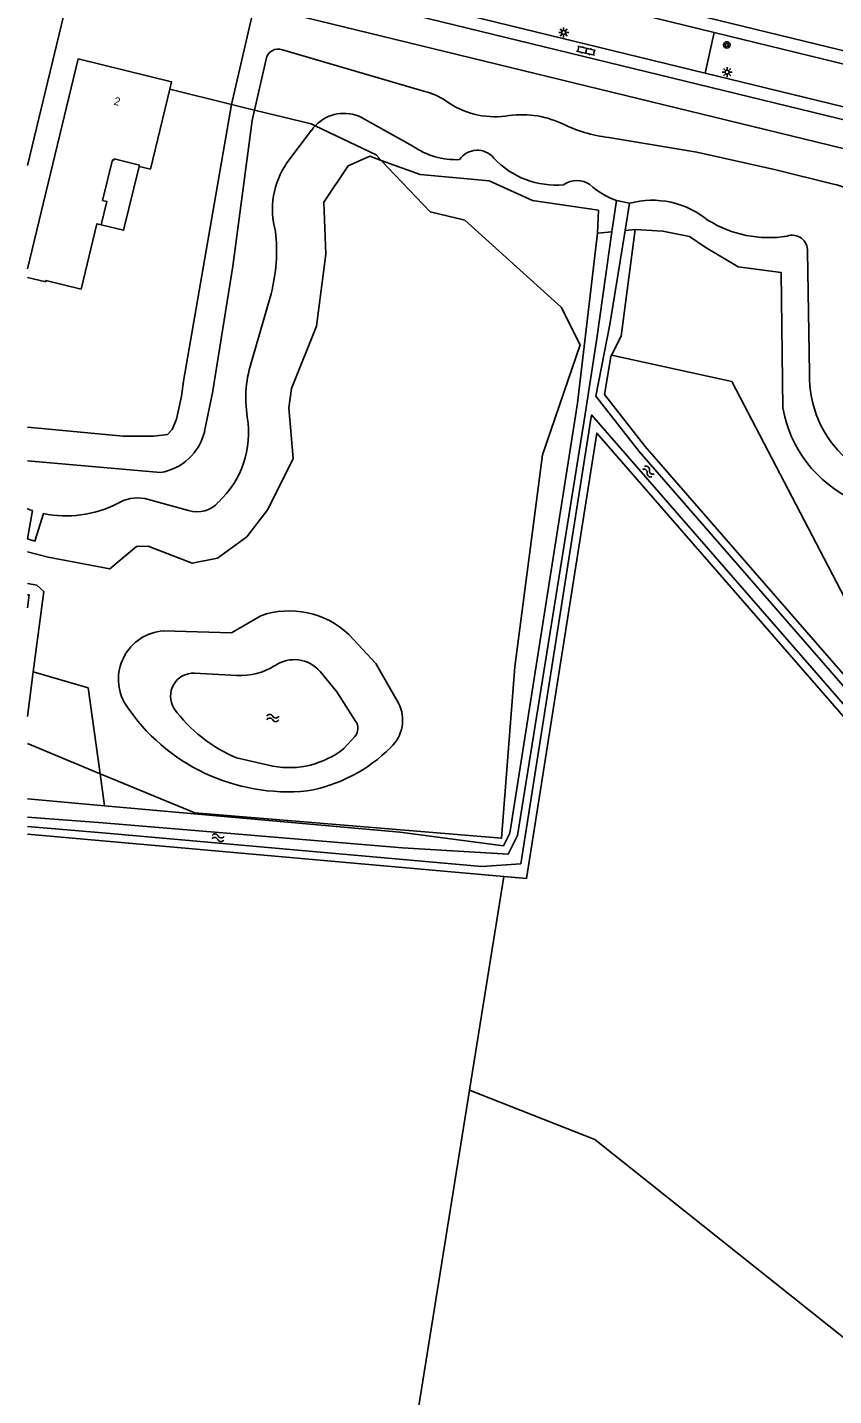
# Model space of a CAD drawing. Extents: x 128999 to 131010, y 395498 to 399007.
# Drawn here: x 129000 to 129100.8, y 397522.8 to 397693.8 of the extents above; entities that cross this region are included whole.
import ezdxf

# ---------------------------------------------------------------- set-up
doc = ezdxf.new("R2010")
doc.units = 0
for name, color, linetype in [('gg-afsc-faunaraster', 7, 'Continuous'), ('gg-afsc-hekwerk', 7, 'Continuous'), ('gg-anno-huisnummerreeks BGT', 7, 'Continuous'), ('gg-bbg-hoofdgebouw', 7, 'Continuous'), ('gg-bbg-luifel en loopbrug', 7, 'Continuous'), ('gg-knt-bronhoudergrens', 7, 'Continuous'), ('gg-knt-verharding', 7, 'Continuous'), ('gg-knt-verharding nz', 7, 'Continuous'), ('gg-kntw-bovenkant insteek waterloop', 7, 'Continuous'), ('gg-kntw-waterlijn', 7, 'Continuous'), ('gt-grn-groengrens', 7, 'Continuous'), ('gt-grn-vlakafsluiter', 7, 'Continuous'), ('gt-symb-boom', 7, 'Continuous'), ('gt-symb-klinker verharding', 7, 'Continuous'), ('gt-symb-lichtmast', 7, 'Continuous'), ('gt-symb-watersymbool', 7, 'Continuous')]:
    doc.layers.add(name, color=color, linetype=linetype)

# ---------------------------------------------------------------- blocks, each defined once
blk = doc.blocks.new('gt0-LMAST')
at = {"layer": 'gt-symb-lichtmast'}
for p, q in [((-0.18, 0.17), (-0.45, 0.44)), ((-0.01, 0.25), (-0.01, 0.62)), ((0.17, 0.17), (0.44, 0.44)), ((-0.26, 0), (-0.63, 0)), ((-0.18, -0.18), (-0.45, -0.45)), ((-0.01, -0.25), (-0.01, -0.63)), ((0.44, -0.45), (0.17, -0.18)), ((0.24, 0), (0.62, 0))]:
    blk.add_line(p, q, dxfattribs=at)
blk.add_circle((-0.01, 0), 0.25, dxfattribs=at)
blk = doc.blocks.new('gt0-KL1')
at = {"layer": 'gt-symb-klinker verharding'}
for p, q in [((-1.15, 0.3), (1.15, 0.3)), ((-1, -0.3), (-1, 0.3)), ((-0.5, 0.3), (-0.5, 0.45)), ((0, -0.3), (0, 0.3)), ((0.5, 0.3), (0.5, 0.45)), ((1, -0.3), (1, 0.3)), ((-1.15, -0.3), (1.15, -0.3)), ((-0.5, -0.45), (-0.5, -0.3)), ((0.5, -0.45), (0.5, -0.3))]:
    blk.add_line(p, q, dxfattribs=at)
blk = doc.blocks.new('gt0-BOOM')
at = {"layer": 'gt-symb-boom'}
for radius in [0.4, 0.2]:
    blk.add_circle((0, 0), radius, dxfattribs=at)
blk = doc.blocks.new('gt0-WA')
at = {"layer": 'gt-symb-watersymbool'}
for centre, start, end in [((-0.32, 0.02), 28.0725, 151.9275), ((0.43, 0.42), 208.0725, 331.9275), ((-0.32, -0.43), 28.0725, 151.9275), ((0.43, -0.03), 208.0725, 331.9275)]:
    blk.add_arc(centre, 0.425, start, end, dxfattribs=at)

msp = doc.modelspace()

# ---------------------------------------------------------------- linework, layer by layer
at = {"layer": 'gg-afsc-faunaraster'}
for p, q in [((129028.39, 397683.45), (129027.52, 397683.66)), ((129050.34, 397670.74), (129044.24, 397677.19)), ((129000, 397604.3), (129009.08, 397600.54))]:
    msp.add_line(p, q, dxfattribs=at)
for points in [[(129035.99, 397681.51), (129035.49, 397681.75), (129028.39, 397683.45)], [(129044.24, 397677.19), (129043.58, 397677.89), (129035.99, 397681.51)], [(129054.67, 397669.7), (129066.73, 397658.85), (129069.1, 397654.14), (129064.38, 397640.4), (129060.95, 397613.92), (129059.28, 397592.48), (129020.92, 397595.64), (129009.08, 397600.54)]]:
    msp.add_lwpolyline(points, dxfattribs=at)
at = {"layer": 'gg-afsc-hekwerk'}
for p, q in [((129000, 397676.56), (129006.34, 397702.68)), ((129028.4, 397696.6), (129025.5, 397684.17)), ((129025.5, 397684.17), (129017.8, 397686.1)), ((129025.5, 397684.17), (129027.52, 397683.66)), ((129050.34, 397670.74), (129054.67, 397669.7))]:
    msp.add_line(p, q, dxfattribs=at)
at = {"layer": 'gg-bbg-hoofdgebouw'}
for points in [[(129017.8, 397686.1), (129018.02, 397687.01), (129006.37, 397689.86), (129000, 397663.64)], [(129013.96, 397676.44), (129015.38, 397676.1), (129017.8, 397686.1)], [(129009.22, 397669.15), (129009.92, 397672.05), (129009.4, 397672.17), (129010.63, 397677.25), (129010.8, 397677.21), (129010.84, 397677.36), (129014, 397676.59), (129013.96, 397676.44)], [(129000, 397662.57), (129002.29, 397662.02), (129002.33, 397662.18), (129006.72, 397661.11), (129008.7, 397669.27), (129009.22, 397669.15)]]:
    msp.add_lwpolyline(points, dxfattribs=at)
at = {"layer": 'gg-bbg-luifel en loopbrug'}
msp.add_lwpolyline([(129009.22, 397669.15), (129012.03, 397668.46), (129013.96, 397676.44)], dxfattribs=at)
at = {"layer": 'gg-knt-bronhoudergrens'}
for p, q in [((129055.26, 397560.98), (129059.57, 397587.71)), ((129038.47, 397456.66), (129055.26, 397560.98))]:
    msp.add_line(p, q, dxfattribs=at)
at = {"layer": 'gg-knt-verharding'}
for p, q in [((129023.27, 397708.47), (129085.85, 397693.18)), ((129022.09, 397703.36), (129084.73, 397688.1)), ((129117.05, 397678.58), (129021.7, 397701.85)), ((129207.39, 397663.46), (129085.85, 397693.18))]:
    msp.add_line(p, q, dxfattribs=at)
msp.add_lwpolyline([(129084.73, 397688.1), (129117.44, 397680.13), (129118.19, 397683.23), (129119.65, 397682.89), (129118.93, 397679.74)], dxfattribs=at)
at = {"layer": 'gg-knt-verharding nz'}
msp.add_line((129037.85, 397706.52), (129207.84, 397665.1), dxfattribs=at)
at = {"layer": 'gg-kntw-bovenkant insteek waterloop'}
for p, q in [((129000, 397628.27), (129002.62, 397627.61)), ((129000.73, 397613.28), (129002.05, 397623.32)), ((129000, 397607.7), (129000.73, 397613.28)), ((129000, 397597.42), (129009.64, 397596.55)), ((129000, 397592.97), (129059.57, 397587.71)), ((129062.39, 397587.46), (129059.57, 397587.71))]:
    msp.add_line(p, q, dxfattribs=at)
for points in [[(129028.4, 397696.6), (129105.06, 397677.92), (129108.83, 397672.5), (129109.09, 397670.82), (129110.65, 397668.89), (129111.57, 397665.56), (129108.44, 397650.23), (129108.55, 397645.06), (129110.6, 397642.77), (129115.13, 397641.74), (129116.74, 397641.42), (129118.22, 397639.46), (129121.25, 397635.84), (129125.94, 397632.78)], [(129000, 397643.85), (129011.97, 397642.71), (129015.82, 397642.71), (129017.51, 397642.93), (129018.1, 397643.57), (129018.66, 397644.85), (129019.27, 397647.72), (129019.53, 397649.59), (129025.5, 397684.17)], [(129002.62, 397627.61), (129010.29, 397626.14), (129013.65, 397628.93), (129015.08, 397628.97), (129020.6, 397626.85), (129023.78, 397627.48), (129027.42, 397630.16), (129030.07, 397633.56), (129033.24, 397639.92), (129032.69, 397646.26), (129033.02, 397648.69), (129036.15, 397656.45), (129037.3, 397665.45), (129037.04, 397671.97), (129040.08, 397676.49), (129042.82, 397677.71), (129044.24, 397677.19)], [(129044.24, 397677.19), (129049.1, 397675.41), (129057.71, 397674.63), (129063.15, 397672.18), (129071.38, 397670.96), (129071.26, 397668.07)], [(129071.26, 397668.07), (129068.75, 397646.83), (129060.31, 397593.12), (129059.53, 397591.55), (129046.54, 397593.24), (129009.64, 397596.55)], [(129073.02, 397652.83), (129074.22, 397655.23), (129075.99, 397668.56)], [(129075.99, 397668.56), (129079.43, 397668.34), (129082.78, 397667.67), (129084.74, 397666.32), (129088.85, 397663.89), (129094.22, 397663.16), (129094.42, 397646.25)], [(129073.02, 397652.83), (129072.93, 397652.64), (129072.14, 397647.94), (129077.22, 397641.44), (129204.08, 397495.79)], [(129195.81, 397500), (129071.17, 397643.11), (129062.39, 397587.46)], [(129000, 397624.3), (129001.19, 397624.09), (129002.05, 397623.32)], [(129029.17, 397620.28), (129025.51, 397618.15), (129017, 397618.39)], [(129046.4, 397609.36), (129043.55, 397614.31), (129040.17, 397617.95)]]:
    msp.add_lwpolyline(points, dxfattribs=at)
for centre, radius, start, end in [((129109.97, 397649.05), 15.8, 190.1986, 244.8668), ((129032.76, 397610.08), 10.81, 46.7238, 109.4092), ((129017.45, 397612.35), 6.06, 94.3378, 211.9932), ((129032.55, 397622.55), 24.27, 213.5252, 275.7203), ((129042.29, 397607.24), 4.62, 312.7006, 27.383), ((129031.64, 397617.56), 19.45, 279.8508, 315.1394)]:
    msp.add_arc(centre, radius, start, end, dxfattribs=at)
at = {"layer": 'gg-kntw-waterlijn'}
for p, q in [((129031.9, 397690.99), (129049.68, 397685.79)), ((129028.39, 397683.45), (129029.84, 397689.83)), ((129041.78, 397682.53), (129048.16, 397678.96)), ((129032.44, 397676.86), (129035.52, 397680.94)), ((129073.62, 397672.17), (129073.07, 397668.26)), ((129074.71, 397668.43), (129075.26, 397671.83)), ((129097.52, 397665.79), (129097.76, 397650.58)), ((129028.11, 397652.32), (129030.47, 397660.52)), ((129000, 397639.62), (129016.63, 397638.18)), ((129014.69, 397634.93), (129020.16, 397633.42)), ((129000, 397629.89), (129000.64, 397633.43)), ((129020.89, 397613.1), (129026.18, 397612.81)), ((129039.57, 397603.69), (129040.93, 397605.2)), ((129026.14, 397602.53), (129030.7, 397601.49))]:
    msp.add_line(p, q, dxfattribs=at)
for points in [[(129022.16, 397643.35), (129023.15, 397648.12), (129025.69, 397663.95), (129028.1, 397682.18), (129028.39, 397683.45)], [(129072.67, 397680.05), (129083.69, 397678.2), (129093.55, 397676.02), (129100.78, 397674.2)], [(129000, 397595.11), (129009.44, 397594.39), (129046.9, 397591.3), (129060.11, 397590.47), (129061.27, 397592.82), (129069.72, 397645.48), (129071.18, 397654.91), (129073.07, 397668.26)], [(129074.71, 397668.43), (129072.8, 397656.68), (129071.05, 397647.71), (129076.45, 397640.8), (129202.34, 397496.27)], [(129199.78, 397496.97), (129070.51, 397645.38), (129061.66, 397589.27)], [(129000, 397629.88), (129000.94, 397629.6), (129002, 397633.06)], [(129000, 397621.28), (129000.21, 397622.89), (129000, 397622.9)], [(129036.58, 397613.31), (129038.69, 397610.76), (129041.03, 397607.12)], [(129000, 397593.95), (129010.35, 397593.06), (129056.79, 397588.96), (129061.66, 397589.27)]]:
    msp.add_lwpolyline(points, dxfattribs=at)
for centre, radius, start, end in [((129031.36, 397689.54), 1.55, 69.7781, 169.2489), ((129047.9, 397678.2), 7.79, 55.5341, 76.7638), ((129058.45, 397693.03), 10.4, 233.841, 277.2853), ((129039.57, 397678.13), 4.93, 63.288, 136.5971), ((129061.82, 397671.03), 11.86, 65.5369, 99.9782), ((129074.79, 397698.02), 18.09, 243.5286, 263.2465), ((129039.5, 397678.17), 4.85, 136.474, 145.2408), ((129053.6, 397686.81), 9.54, 235.3082, 272.5921), ((129056.24, 397675.8), 2.66, 39.163, 146.2959), ((129040.87, 397671.08), 10.23, 145.5341, 195.7345), ((129066.04, 397684.64), 10.54, 222.7987, 275.5577), ((129068.69, 397671.92), 2.76, 53.924, 126.076), ((129076.94, 397681.47), 9.87, 227.8543, 250.3661), ((129099.43, 397667.12), 7.21, 28.1297, 79.2547), ((129078.11, 397661.23), 10.97, 50.4375, 105.0407), ((129009.43, 397665.93), 21.72, 345.572, 6.2746), ((129092.71, 397682.02), 14.49, 238.3162, 278.9276), ((129095.6, 397665.91), 1.92, 356.416, 109.7727), ((129042.2, 397647.47), 14.9, 161.0195, 189.1377), ((129111.61, 397650.22), 13.86, 178.5003, 228.1657), ((129015.73, 397643.18), 11.92, 313.0736, 9.2821), ((129015.55, 397644.88), 6.79, 279.1595, 346.9438), ((129004.89, 397646.68), 13.92, 258.0011, 296.9623), ((129013.81, 397629.98), 5.02, 79.9788, 121.2903), ((129021.2, 397636.79), 3.53, 252.8151, 319.0635), ((129004.71, 397646.19), 13.4, 249.395, 252.2887), ((129026.65, 397620.77), 7.97, 266.6472, 302.5779), ((129033.36, 397610.58), 4.22, 40.2609, 124.8867), ((129020.78, 397610.22), 2.89, 87.7678, 211.3788), ((129033.53, 397619.91), 18.89, 216.3417, 246.9631), ((129039.77, 397606.22), 1.55, 318.7186, 35.378), ((129032.73, 397612.25), 10.95, 259.3031, 308.6478)]:
    msp.add_arc(centre, radius, start, end, dxfattribs=at)
at = {"layer": 'gt-grn-groengrens'}
for p, q in [((129084.73, 397688.1), (129085.85, 397693.18)), ((129009.64, 397596.55), (129009.08, 397600.54))]:
    msp.add_line(p, q, dxfattribs=at)
for points in [[(129159.35, 397561.62), (129156.2, 397567.13), (129136.08, 397598.28), (129103.64, 397619.69), (129088.06, 397649.54), (129073.02, 397652.83)], [(129009.08, 397600.54), (129007.6, 397611.26), (129000.73, 397613.28)], [(129142.7, 397497.67), (129070.92, 397554.82), (129055.26, 397560.98)]]:
    msp.add_lwpolyline(points, dxfattribs=at)
at = {"layer": 'gt-grn-vlakafsluiter'}
for p, q in [((129073.62, 397672.17), (129075.26, 397671.83)), ((129071.26, 397668.07), (129073.07, 397668.26)), ((129074.71, 397668.43), (129075.99, 397668.56))]:
    msp.add_line(p, q, dxfattribs=at)

# ---------------------------------------------------------------- block references
at = {"layer": 'gt-symb-boom'}
msp.add_blockref('gt0-BOOM', (129087.43, 397691.61), dxfattribs=at)
at = {"layer": 'gt-symb-klinker verharding', "rotation": -13.299584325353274}
msp.add_blockref('gt0-KL1', (129069.84, 397690.88), dxfattribs=at)
at = {"layer": 'gt-symb-lichtmast'}
for p in [(129067.04, 397693.17), (129087.47, 397688.21)]:
    msp.add_blockref('gt0-LMAST', p, dxfattribs=at)
at = {"layer": 'gt-symb-watersymbool'}
for p, rotation in [((129077.57, 397638.33), -37.97050166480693), ((129023.87, 397592.54), 174.95083353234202)]:
    msp.add_blockref('gt0-WA', p, dxfattribs=dict(at, rotation=rotation))
msp.add_blockref('gt0-WA', (129030.61, 397607.5), dxfattribs=at)

# ---------------------------------------------------------------- texts
at = {"layer": 'gg-anno-huisnummerreeks BGT'}
msp.add_text('2', height=1, rotation=346.2, dxfattribs=at).set_placement((129010.75, 397684.16))

doc.saveas('drawing.dxf')
